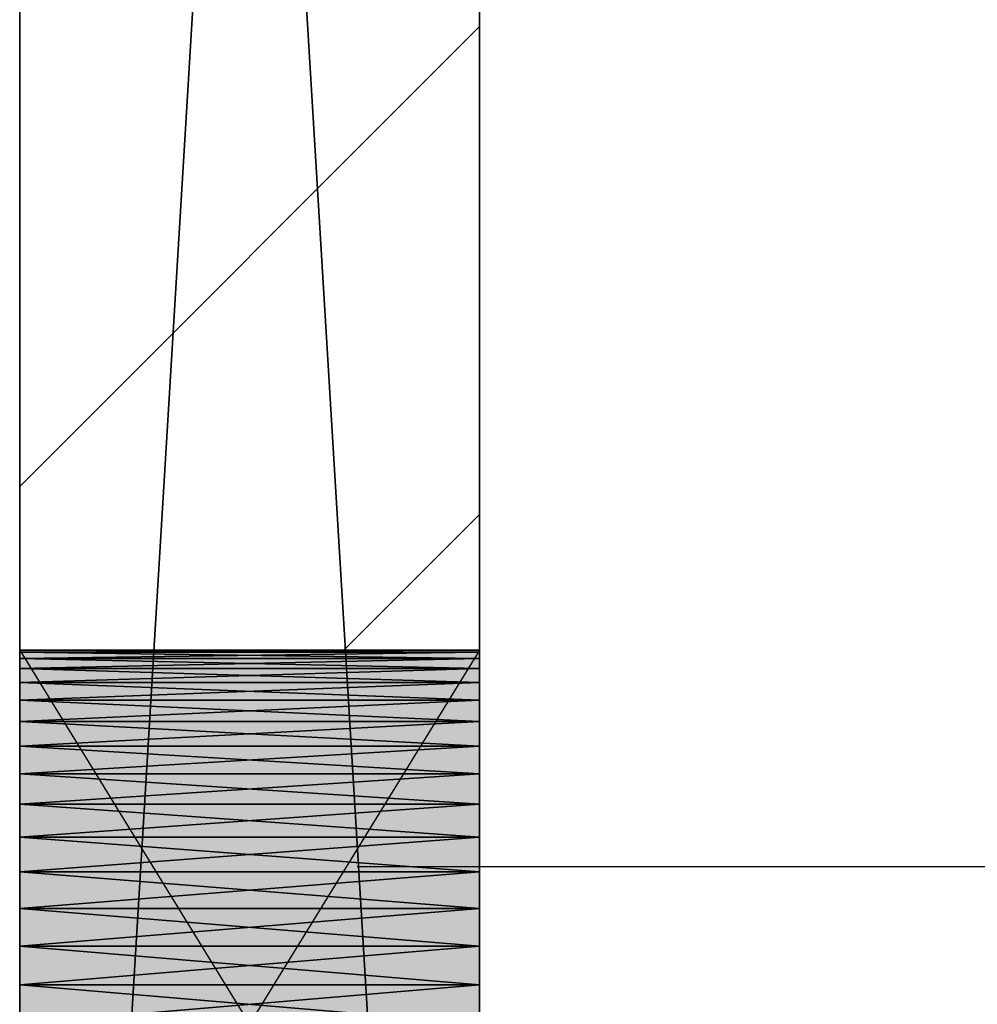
# Model space of a CAD drawing. Header units: millimetres. Extents: x 40580 to 559114, y -343730 to 81020.
# Tile 576 of 656: x 466421 to 466838, y -75541 to -75113. Entities that reach past the tile are written whole.
import ezdxf

# ---------------------------------------------------------------- set-up
doc = ezdxf.new("R2010")
doc.units = ezdxf.units.MM
doc.linetypes.add('______11', pattern=[500, 400, -50, 0, -50])
doc.linetypes.add('______5', pattern=[1100, 800, -100, 100, -100])
for name, color, linetype in [('_____________1', 7, 'Continuous'), ('___________________', 253, '______5'), ('_________________________0', 7, 'Continuous'), ('__________________________', 22, 'Continuous')]:
    doc.layers.add(name, color=color, linetype=linetype)
doc.layers.add('Standard', color=7, linetype='Continuous', lineweight=25)

msp = doc.modelspace()

# ---------------------------------------------------------------- linework, layer by layer
at = {"layer": '_____________1', "color": 253, "linetype": '______5'}
msp.add_lwpolyline([(466421.29, -75315.9), (466621.29, -75115.9), (466621.29, -75115.9), (466621.29, -75115.9), (466621.29, -75115.9)], dxfattribs=at)
at = {"layer": '_____________1', "color": 253, "linetype": '______11'}
msp.add_lwpolyline([(466562.25, -75387.07), (466621.29, -75328.04), (466621.29, -75328.04), (466621.29, -75328.04), (466621.29, -75328.04)], dxfattribs=at)
at = {"layer": '___________________', "color": 253, "linetype": '______11'}
msp.add_line((466621.29, -85185.26), (466621.29, -60082.99), dxfattribs=at)
msp.add_line((466621.29, -85185.26), (466621.29, -60082.99), dxfattribs=at)
at = {"layer": '_________________________0', "color": 7, "linetype": 'Continuous'}
for p, q in [((466568.02, -75481.14), (466708.02, -75481.14)), ((466708.02, -75481.14), (467268.02, -75481.14))]:
    msp.add_line(p, q, dxfattribs=at)
at = {"layer": '__________________________', "color": 92, "linetype": 'Continuous'}
for p, q in [((466421.29, -75387.07), (466421.29, -75712.07)), ((466621.29, -75387.07), (466421.29, -75387.07)), ((466621.29, -75387.07), (466421.29, -75712.07)), ((466421.29, -75387.07), (466621.29, -75712.07)), ((466621.29, -75712.07), (466621.29, -75387.07))]:
    msp.add_line(p, q, dxfattribs=at)
at = {"layer": 'Standard', "color": 3, "linetype": 'Continuous'}
for points in [[(466421.29, -75712.07), (466421.29, -75387.07), (466621.29, -75712.07)], [(466621.29, -75712.07), (466421.29, -75387.07), (466621.29, -75387.07)]]:
    msp.add_solid(points, dxfattribs=at)

# ---------------------------------------------------------------- meshes
at = {"layer": '_____________1', "color": 7, "linetype": 'Continuous'}
mesh = msp.add_polyface(dxfattribs=at)
corners = [(466421.29, -73049.57, -3800), (466421.29, -76349.57, -3800), (466421.29, -76349.57, -350), (466421.29, -73049.57, -350), (466421.29, -73608.52, -2353.79), (466421.29, -73604.12, -2370.22), (466421.29, -73598.02, -2386.09), (466421.29, -73590.3, -2401.25), (466421.29, -73581.04, -2415.52), (466421.29, -73570.33, -2428.73), (466421.29, -73558.31, -2440.76), (466421.29, -73545.09, -2451.47), (466421.29, -73530.82, -2460.73), (466421.29, -73515.67, -2468.45), (466421.29, -73499.79, -2474.55), (466421.29, -73483.36, -2478.95), (466421.29, -73466.56, -2481.61), (466421.29, -73449.57, -2482.5), (466421.29, -73432.59, -2481.61), (466421.29, -73415.79, -2478.95), (466421.29, -73399.36, -2474.55), (466421.29, -73383.48, -2468.45), (466421.29, -73368.32, -2460.73), (466421.29, -73354.06, -2451.47), (466421.29, -73340.84, -2440.76), (466421.29, -73328.81, -2428.73), (466421.29, -73318.11, -2415.52), (466421.29, -73308.84, -2401.25), (466421.29, -73301.12, -2386.09), (466421.29, -73295.03, -2370.22), (466421.29, -73290.62, -2353.79), (466421.29, -73287.96, -2336.99), (466421.29, -73287.07, -2320), (466421.29, -73287.96, -2303.01), (466421.29, -73290.62, -2286.21), (466421.29, -73295.03, -2269.78), (466421.29, -73301.12, -2253.91), (466421.29, -73308.84, -2238.75), (466421.29, -73318.11, -2224.48), (466421.29, -73328.81, -2211.27), (466421.29, -73340.84, -2199.24), (466421.29, -73354.06, -2188.53), (466421.29, -73368.32, -2179.27), (466421.29, -73383.48, -2171.55), (466421.29, -73399.36, -2165.45), (466421.29, -73415.79, -2161.05), (466421.29, -73432.59, -2158.39), (466421.29, -73449.57, -2157.5), (466421.29, -73466.56, -2158.39), (466421.29, -73483.36, -2161.05), (466421.29, -73499.79, -2165.45), (466421.29, -73515.67, -2171.55), (466421.29, -73530.82, -2179.27), (466421.29, -73545.09, -2188.53), (466421.29, -73558.31, -2199.24), (466421.29, -73570.33, -2211.27), (466421.29, -73581.04, -2224.48), (466421.29, -73590.3, -2238.75), (466421.29, -73598.02, -2253.91), (466421.29, -73604.12, -2269.78), (466421.29, -73608.52, -2286.21), (466421.29, -73611.18, -2303.01), (466421.29, -73612.07, -2320), (466421.29, -73611.18, -2336.99), (466421.29, -74208.52, -2353.79), (466421.29, -74204.12, -2370.22), (466421.29, -74198.02, -2386.09), (466421.29, -74190.3, -2401.25), (466421.29, -74181.04, -2415.52), (466421.29, -74170.33, -2428.73), (466421.29, -74158.31, -2440.76), (466421.29, -74145.09, -2451.47), (466421.29, -74130.82, -2460.73), (466421.29, -74115.67, -2468.45), (466421.29, -74099.79, -2474.55), (466421.29, -74083.36, -2478.95), (466421.29, -74066.56, -2481.61), (466421.29, -74049.57, -2482.5), (466421.29, -74032.59, -2481.61), (466421.29, -74015.79, -2478.95), (466421.29, -73999.36, -2474.55), (466421.29, -73983.48, -2468.45), (466421.29, -73968.32, -2460.73), (466421.29, -73954.06, -2451.47), (466421.29, -73940.84, -2440.76), (466421.29, -73928.81, -2428.73), (466421.29, -73918.11, -2415.52), (466421.29, -73908.84, -2401.25), (466421.29, -73901.12, -2386.09), (466421.29, -73895.03, -2370.22), (466421.29, -73890.62, -2353.79), (466421.29, -73887.96, -2336.99), (466421.29, -73887.07, -2320), (466421.29, -73887.96, -2303.01), (466421.29, -73890.62, -2286.21), (466421.29, -73895.03, -2269.78), (466421.29, -73901.12, -2253.91), (466421.29, -73908.84, -2238.75), (466421.29, -73918.11, -2224.48), (466421.29, -73928.81, -2211.27), (466421.29, -73940.84, -2199.24), (466421.29, -73954.06, -2188.53), (466421.29, -73968.32, -2179.27), (466421.29, -73983.48, -2171.55), (466421.29, -73999.36, -2165.45), (466421.29, -74015.79, -2161.05), (466421.29, -74032.59, -2158.39), (466421.29, -74049.57, -2157.5), (466421.29, -74066.56, -2158.39), (466421.29, -74083.36, -2161.05), (466421.29, -74099.79, -2165.45), (466421.29, -74115.67, -2171.55), (466421.29, -74130.82, -2179.27), (466421.29, -74145.09, -2188.53), (466421.29, -74158.31, -2199.24), (466421.29, -74170.33, -2211.27), (466421.29, -74181.04, -2224.48), (466421.29, -74190.3, -2238.75), (466421.29, -74198.02, -2253.91), (466421.29, -74204.12, -2269.78), (466421.29, -74208.52, -2286.21), (466421.29, -74211.18, -2303.01), (466421.29, -74212.07, -2320), (466421.29, -74211.18, -2336.99), (466421.29, -75708.52, -2353.79), (466421.29, -75704.12, -2370.22), (466421.29, -75698.02, -2386.09), (466421.29, -75690.3, -2401.25), (466421.29, -75681.04, -2415.52), (466421.29, -75670.33, -2428.73), (466421.29, -75658.31, -2440.76), (466421.29, -75645.09, -2451.47), (466421.29, -75630.82, -2460.73), (466421.29, -75615.67, -2468.45), (466421.29, -75599.79, -2474.55), (466421.29, -75583.36, -2478.95), (466421.29, -75566.56, -2481.61), (466421.29, -75549.57, -2482.5), (466421.29, -75532.59, -2481.61), (466421.29, -75515.79, -2478.95), (466421.29, -75499.36, -2474.55), (466421.29, -75483.48, -2468.45), (466421.29, -75468.32, -2460.73), (466421.29, -75454.06, -2451.47), (466421.29, -75440.84, -2440.76), (466421.29, -75428.81, -2428.73), (466421.29, -75418.11, -2415.52), (466421.29, -75408.84, -2401.25), (466421.29, -75401.12, -2386.09), (466421.29, -75395.03, -2370.22), (466421.29, -75390.62, -2353.79), (466421.29, -75387.96, -2336.99), (466421.29, -75387.07, -2320), (466421.29, -75387.96, -2303.01), (466421.29, -75390.62, -2286.21), (466421.29, -75395.03, -2269.78), (466421.29, -75401.12, -2253.91), (466421.29, -75408.84, -2238.75), (466421.29, -75418.11, -2224.48), (466421.29, -75428.81, -2211.27), (466421.29, -75440.84, -2199.24), (466421.29, -75454.06, -2188.53), (466421.29, -75468.32, -2179.27), (466421.29, -75483.48, -2171.55), (466421.29, -75499.36, -2165.45), (466421.29, -75515.79, -2161.05), (466421.29, -75532.59, -2158.39), (466421.29, -75549.57, -2157.5), (466421.29, -75566.56, -2158.39), (466421.29, -75583.36, -2161.05), (466421.29, -75599.79, -2165.45), (466421.29, -75615.67, -2171.55), (466421.29, -75630.82, -2179.27), (466421.29, -75645.09, -2188.53), (466421.29, -75658.31, -2199.24), (466421.29, -75670.33, -2211.27), (466421.29, -75681.04, -2224.48), (466421.29, -75690.3, -2238.75), (466421.29, -75698.02, -2253.91), (466421.29, -75704.12, -2269.78), (466421.29, -75708.52, -2286.21), (466421.29, -75711.18, -2303.01), (466421.29, -75712.07, -2320), (466421.29, -75711.18, -2336.99)]
mesh.append_faces([[corners[k] for k in face] for face in [(103, 3, 55), (2, 120, 166), (139, 123, 1), (80, 5, 1)]], dxfattribs={"vtx0": -1, "vtx1": -1, "vtx2": -1, "color": 7})
mesh.append_faces([[corners[k] for k in face] for face in [(4, 84, 85), (91, 63, 4), (92, 62, 63), (93, 59, 60), (62, 92, 93), (94, 55, 56), (59, 93, 94), (115, 2, 3), (121, 156, 157), (179, 1, 2), (122, 149, 150), (152, 121, 122), (1, 124, 125), (149, 122, 123), (84, 4, 5), (7, 0, 1)]], dxfattribs={"vtx0": -1, "vtx2": -1, "color": 7})
mesh.append_faces([[corners[k] for k in face] for face in [(85, 86, 4), (86, 87, 4), (87, 88, 4), (88, 89, 4), (89, 90, 4), (90, 91, 4), (91, 92, 63), (60, 61, 93), (61, 62, 93), (56, 57, 94), (57, 58, 94), (58, 59, 94), (94, 95, 55), (95, 96, 55), (96, 97, 55), (97, 98, 55), (98, 99, 55), (99, 100, 55), (100, 101, 55), (101, 102, 55), (102, 103, 55), (103, 104, 3), (104, 105, 3), (105, 106, 3), (106, 107, 3), (107, 108, 3), (108, 109, 3), (109, 110, 3), (110, 111, 3), (111, 112, 3), (112, 113, 3), (113, 114, 3), (114, 115, 3), (115, 116, 2), (116, 117, 2), (117, 118, 2), (118, 119, 2), (119, 120, 2), (120, 121, 157), (157, 158, 120), (158, 159, 120), (159, 160, 120), (160, 161, 120), (161, 162, 120), (162, 163, 120), (163, 164, 120), (164, 165, 120), (165, 166, 120), (166, 167, 2), (167, 168, 2), (168, 169, 2), (169, 170, 2), (170, 171, 2), (171, 172, 2), (172, 173, 2), (173, 174, 2), (174, 175, 2), (175, 176, 2), (176, 177, 2), (177, 178, 2), (178, 179, 2), (179, 180, 1), (180, 181, 1), (181, 182, 1), (182, 183, 1), (183, 124, 1), (150, 151, 122), (151, 152, 122), (152, 153, 121), (153, 154, 121), (154, 155, 121), (155, 156, 121), (125, 126, 1), (126, 127, 1), (127, 128, 1), (128, 129, 1), (129, 130, 1), (130, 131, 1), (131, 132, 1), (132, 133, 1), (133, 134, 1), (134, 135, 1), (135, 136, 1), (136, 137, 1), (137, 138, 1), (138, 139, 1), (139, 140, 123), (140, 141, 123), (141, 142, 123), (142, 143, 123), (143, 144, 123), (144, 145, 123), (145, 146, 123), (146, 147, 123), (147, 148, 123), (148, 149, 123), (123, 64, 1), (64, 65, 1), (65, 66, 1), (66, 67, 1), (67, 68, 1), (68, 69, 1), (69, 70, 1), (70, 71, 1), (71, 72, 1), (72, 73, 1), (73, 74, 1), (74, 75, 1), (75, 76, 1), (76, 77, 1), (77, 78, 1), (78, 79, 1), (79, 80, 1), (80, 81, 5), (81, 82, 5), (82, 83, 5), (83, 84, 5), (5, 6, 1), (6, 7, 1), (7, 8, 0), (8, 9, 0), (9, 10, 0), (10, 11, 0), (11, 12, 0), (12, 13, 0), (13, 14, 0), (14, 15, 0), (15, 16, 0), (16, 17, 0), (17, 18, 0), (18, 19, 0), (19, 20, 0), (20, 21, 0), (21, 22, 0), (22, 23, 0), (23, 24, 0), (24, 25, 0), (25, 26, 0), (26, 27, 0), (27, 28, 0), (28, 29, 0), (29, 30, 0), (30, 31, 0), (31, 32, 0), (32, 33, 0), (33, 34, 0), (3, 0, 34), (34, 35, 3), (35, 36, 3), (36, 37, 3), (37, 38, 3), (38, 39, 3), (39, 40, 3), (40, 41, 3), (41, 42, 3), (42, 43, 3), (43, 44, 3), (44, 45, 3), (45, 46, 3), (46, 47, 3), (47, 48, 3), (48, 49, 3), (49, 50, 3), (50, 51, 3), (51, 52, 3), (52, 53, 3), (53, 54, 3), (54, 55, 3)]], dxfattribs={"vtx1": -1, "vtx2": -1, "color": 7})
mesh = msp.add_polyface(dxfattribs=at)
corners = [(466621.29, -76349.57, -3800), (466421.29, -76349.57, -3800), (466421.29, -73049.57, -3800), (466621.29, -73049.57, -3800)]
mesh.append_faces([[corners[k] for k in face] for face in [(1, 2, 0)]], dxfattribs={"vtx1": -1, "color": 7})
mesh.append_faces([[corners[k] for k in face] for face in [(2, 3, 0)]], dxfattribs={"vtx2": -1, "color": 7})
mesh = msp.add_polyface(dxfattribs=at)
corners = [(466421.29, -76349.57, -350), (466621.29, -76349.57, -350), (466621.29, -73049.57, -350), (466421.29, -73049.57, -350)]
mesh.append_faces([[corners[k] for k in face] for face in [(1, 2, 0)]], dxfattribs={"vtx1": -1, "color": 7})
mesh.append_faces([[corners[k] for k in face] for face in [(2, 3, 0)]], dxfattribs={"vtx2": -1, "color": 7})
mesh = msp.add_polyface(dxfattribs=at)
corners = [(466621.29, -76349.57, -3800), (466621.29, -73049.57, -3800), (466621.29, -73049.57, -350), (466621.29, -76349.57, -350), (466621.29, -73604.12, -2269.78), (466621.29, -73598.02, -2253.91), (466621.29, -73590.3, -2238.75), (466621.29, -73581.04, -2224.48), (466621.29, -73570.33, -2211.27), (466621.29, -73558.31, -2199.24), (466621.29, -73545.09, -2188.53), (466621.29, -73530.82, -2179.27), (466621.29, -73515.67, -2171.55), (466621.29, -73499.79, -2165.45), (466621.29, -73483.36, -2161.05), (466621.29, -73466.56, -2158.39), (466621.29, -73449.57, -2157.5), (466621.29, -73432.59, -2158.39), (466621.29, -73415.79, -2161.05), (466621.29, -73399.36, -2165.45), (466621.29, -73383.48, -2171.55), (466621.29, -73368.32, -2179.27), (466621.29, -73354.06, -2188.53), (466621.29, -73340.84, -2199.24), (466621.29, -73328.81, -2211.27), (466621.29, -73318.11, -2224.48), (466621.29, -73308.84, -2238.75), (466621.29, -73301.12, -2253.91), (466621.29, -73295.03, -2269.78), (466621.29, -73290.62, -2286.21), (466621.29, -73287.96, -2303.01), (466621.29, -73287.07, -2320), (466621.29, -73287.96, -2336.99), (466621.29, -73290.62, -2353.79), (466621.29, -73295.03, -2370.22), (466621.29, -73301.12, -2386.09), (466621.29, -73308.84, -2401.25), (466621.29, -73318.11, -2415.52), (466621.29, -73328.81, -2428.73), (466621.29, -73340.84, -2440.76), (466621.29, -73354.06, -2451.47), (466621.29, -73368.32, -2460.73), (466621.29, -73383.48, -2468.45), (466621.29, -73399.36, -2474.55), (466621.29, -73415.79, -2478.95), (466621.29, -73432.59, -2481.61), (466621.29, -73449.57, -2482.5), (466621.29, -73466.56, -2481.61), (466621.29, -73483.36, -2478.95), (466621.29, -73499.79, -2474.55), (466621.29, -73515.67, -2468.45), (466621.29, -73530.82, -2460.73), (466621.29, -73545.09, -2451.47), (466621.29, -73558.31, -2440.76), (466621.29, -73570.33, -2428.73), (466621.29, -73581.04, -2415.52), (466621.29, -73590.3, -2401.25), (466621.29, -73598.02, -2386.09), (466621.29, -73604.12, -2370.22), (466621.29, -73608.52, -2353.79), (466621.29, -73611.18, -2336.99), (466621.29, -73612.07, -2320), (466621.29, -73611.18, -2303.01), (466621.29, -73608.52, -2286.21), (466621.29, -74204.12, -2269.78), (466621.29, -74198.02, -2253.91), (466621.29, -74190.3, -2238.75), (466621.29, -74181.04, -2224.48), (466621.29, -74170.33, -2211.27), (466621.29, -74158.31, -2199.24), (466621.29, -74145.09, -2188.53), (466621.29, -74130.82, -2179.27), (466621.29, -74115.67, -2171.55), (466621.29, -74099.79, -2165.45), (466621.29, -74083.36, -2161.05), (466621.29, -74066.56, -2158.39), (466621.29, -74049.57, -2157.5), (466621.29, -74032.59, -2158.39), (466621.29, -74015.79, -2161.05), (466621.29, -73999.36, -2165.45), (466621.29, -73983.48, -2171.55), (466621.29, -73968.32, -2179.27), (466621.29, -73954.06, -2188.53), (466621.29, -73940.84, -2199.24), (466621.29, -73928.81, -2211.27), (466621.29, -73918.11, -2224.48), (466621.29, -73908.84, -2238.75), (466621.29, -73901.12, -2253.91), (466621.29, -73895.03, -2269.78), (466621.29, -73890.62, -2286.21), (466621.29, -73887.96, -2303.01), (466621.29, -73887.07, -2320), (466621.29, -73887.96, -2336.99), (466621.29, -73890.62, -2353.79), (466621.29, -73895.03, -2370.22), (466621.29, -73901.12, -2386.09), (466621.29, -73908.84, -2401.25), (466621.29, -73918.11, -2415.52), (466621.29, -73928.81, -2428.73), (466621.29, -73940.84, -2440.76), (466621.29, -73954.06, -2451.47), (466621.29, -73968.32, -2460.73), (466621.29, -73983.48, -2468.45), (466621.29, -73999.36, -2474.55), (466621.29, -74015.79, -2478.95), (466621.29, -74032.59, -2481.61), (466621.29, -74049.57, -2482.5), (466621.29, -74066.56, -2481.61), (466621.29, -74083.36, -2478.95), (466621.29, -74099.79, -2474.55), (466621.29, -74115.67, -2468.45), (466621.29, -74130.82, -2460.73), (466621.29, -74145.09, -2451.47), (466621.29, -74158.31, -2440.76), (466621.29, -74170.33, -2428.73), (466621.29, -74181.04, -2415.52), (466621.29, -74190.3, -2401.25), (466621.29, -74198.02, -2386.09), (466621.29, -74204.12, -2370.22), (466621.29, -74208.52, -2353.79), (466621.29, -74211.18, -2336.99), (466621.29, -74212.07, -2320), (466621.29, -74211.18, -2303.01), (466621.29, -74208.52, -2286.21), (466621.29, -75704.12, -2269.78), (466621.29, -75698.02, -2253.91), (466621.29, -75690.3, -2238.75), (466621.29, -75681.04, -2224.48), (466621.29, -75670.33, -2211.27), (466621.29, -75658.31, -2199.24), (466621.29, -75645.09, -2188.53), (466621.29, -75630.82, -2179.27), (466621.29, -75615.67, -2171.55), (466621.29, -75599.79, -2165.45), (466621.29, -75583.36, -2161.05), (466621.29, -75566.56, -2158.39), (466621.29, -75549.57, -2157.5), (466621.29, -75532.59, -2158.39), (466621.29, -75515.79, -2161.05), (466621.29, -75499.36, -2165.45), (466621.29, -75483.48, -2171.55), (466621.29, -75468.32, -2179.27), (466621.29, -75454.06, -2188.53), (466621.29, -75440.84, -2199.24), (466621.29, -75428.81, -2211.27), (466621.29, -75418.11, -2224.48), (466621.29, -75408.84, -2238.75), (466621.29, -75401.12, -2253.91), (466621.29, -75395.03, -2269.78), (466621.29, -75390.62, -2286.21), (466621.29, -75387.96, -2303.01), (466621.29, -75387.07, -2320), (466621.29, -75387.96, -2336.99), (466621.29, -75390.62, -2353.79), (466621.29, -75395.03, -2370.22), (466621.29, -75401.12, -2386.09), (466621.29, -75408.84, -2401.25), (466621.29, -75418.11, -2415.52), (466621.29, -75428.81, -2428.73), (466621.29, -75440.84, -2440.76), (466621.29, -75454.06, -2451.47), (466621.29, -75468.32, -2460.73), (466621.29, -75483.48, -2468.45), (466621.29, -75499.36, -2474.55), (466621.29, -75515.79, -2478.95), (466621.29, -75532.59, -2481.61), (466621.29, -75549.57, -2482.5), (466621.29, -75566.56, -2481.61), (466621.29, -75583.36, -2478.95), (466621.29, -75599.79, -2474.55), (466621.29, -75615.67, -2468.45), (466621.29, -75630.82, -2460.73), (466621.29, -75645.09, -2451.47), (466621.29, -75658.31, -2440.76), (466621.29, -75670.33, -2428.73), (466621.29, -75681.04, -2415.52), (466621.29, -75690.3, -2401.25), (466621.29, -75698.02, -2386.09), (466621.29, -75704.12, -2370.22), (466621.29, -75708.52, -2353.79), (466621.29, -75711.18, -2336.99), (466621.29, -75712.07, -2320), (466621.29, -75711.18, -2303.01), (466621.29, -75708.52, -2286.21)]
mesh.append_faces([[corners[k] for k in face] for face in [(138, 65, 3), (0, 64, 164), (79, 5, 3), (0, 4, 101)]], dxfattribs={"vtx0": -1, "vtx1": -1, "vtx2": -1, "color": 7})
mesh.append_faces([[corners[k] for k in face] for face in [(0, 124, 125), (151, 64, 65), (90, 4, 5), (7, 2, 3), (30, 1, 2), (57, 0, 1)]], dxfattribs={"vtx0": -1, "vtx2": -1, "color": 7})
mesh.append_faces([[corners[k] for k in face] for face in [(3, 0, 125), (125, 126, 3), (126, 127, 3), (127, 128, 3), (128, 129, 3), (129, 130, 3), (130, 131, 3), (131, 132, 3), (132, 133, 3), (133, 134, 3), (134, 135, 3), (135, 136, 3), (136, 137, 3), (137, 138, 3), (138, 139, 65), (139, 140, 65), (140, 141, 65), (141, 142, 65), (142, 143, 65), (143, 144, 65), (144, 145, 65), (145, 146, 65), (146, 147, 65), (147, 148, 65), (148, 149, 65), (149, 150, 65), (150, 151, 65), (151, 152, 64), (152, 153, 64), (153, 154, 64), (154, 155, 64), (155, 156, 64), (156, 157, 64), (157, 158, 64), (158, 159, 64), (159, 160, 64), (160, 161, 64), (161, 162, 64), (162, 163, 64), (163, 164, 64), (164, 165, 0), (165, 166, 0), (166, 167, 0), (167, 168, 0), (168, 169, 0), (169, 170, 0), (170, 171, 0), (171, 172, 0), (172, 173, 0), (173, 174, 0), (174, 175, 0), (175, 176, 0), (176, 177, 0), (177, 178, 0), (178, 179, 0), (179, 180, 0), (180, 181, 0), (181, 182, 0), (182, 183, 0), (183, 124, 0), (65, 66, 3), (66, 67, 3), (67, 68, 3), (68, 69, 3), (69, 70, 3), (70, 71, 3), (71, 72, 3), (72, 73, 3), (73, 74, 3), (74, 75, 3), (75, 76, 3), (76, 77, 3), (77, 78, 3), (78, 79, 3), (79, 80, 5), (80, 81, 5), (81, 82, 5), (82, 83, 5), (83, 84, 5), (84, 85, 5), (85, 86, 5), (86, 87, 5), (87, 88, 5), (88, 89, 5), (89, 90, 5), (90, 91, 4), (91, 92, 4), (92, 93, 4), (93, 94, 4), (94, 95, 4), (95, 96, 4), (96, 97, 4), (97, 98, 4), (98, 99, 4), (99, 100, 4), (100, 101, 4), (101, 102, 0), (102, 103, 0), (103, 104, 0), (104, 105, 0), (105, 106, 0), (106, 107, 0), (107, 108, 0), (108, 109, 0), (109, 110, 0), (110, 111, 0), (111, 112, 0), (112, 113, 0), (113, 114, 0), (114, 115, 0), (115, 116, 0), (116, 117, 0), (117, 118, 0), (118, 119, 0), (119, 120, 0), (120, 121, 0), (121, 122, 0), (122, 123, 0), (123, 64, 0), (5, 6, 3), (6, 7, 3), (7, 8, 2), (8, 9, 2), (9, 10, 2), (10, 11, 2), (11, 12, 2), (12, 13, 2), (13, 14, 2), (14, 15, 2), (15, 16, 2), (16, 17, 2), (17, 18, 2), (18, 19, 2), (19, 20, 2), (20, 21, 2), (21, 22, 2), (22, 23, 2), (23, 24, 2), (24, 25, 2), (25, 26, 2), (26, 27, 2), (27, 28, 2), (28, 29, 2), (29, 30, 2), (30, 31, 1), (31, 32, 1), (32, 33, 1), (33, 34, 1), (34, 35, 1), (35, 36, 1), (36, 37, 1), (37, 38, 1), (38, 39, 1), (39, 40, 1), (40, 41, 1), (41, 42, 1), (42, 43, 1), (43, 44, 1), (44, 45, 1), (45, 46, 1), (46, 47, 1), (47, 48, 1), (48, 49, 1), (49, 50, 1), (50, 51, 1), (51, 52, 1), (52, 53, 1), (53, 54, 1), (54, 55, 1), (55, 56, 1), (56, 57, 1), (57, 58, 0), (58, 59, 0), (59, 60, 0), (60, 61, 0), (61, 62, 0), (62, 63, 0), (63, 4, 0)]], dxfattribs={"vtx1": -1, "vtx2": -1, "color": 7})
mesh = msp.add_polyface(dxfattribs=at)
corners = [(466621.29, -75387.96, -2336.99), (466621.29, -75387.07, -2320), (466421.29, -75387.07, -2320), (466421.29, -75387.96, -2336.99)]
mesh.append_faces([[corners[k] for k in face] for face in [(1, 2, 0)]], dxfattribs={"vtx1": -1, "color": 7})
mesh.append_faces([[corners[k] for k in face] for face in [(2, 3, 0)]], dxfattribs={"vtx2": -1, "color": 7})
mesh = msp.add_polyface(dxfattribs=at)
corners = [(466621.29, -75387.07, -2320), (466621.29, -75387.96, -2303.01), (466421.29, -75387.96, -2303.01), (466421.29, -75387.07, -2320)]
mesh.append_faces([[corners[k] for k in face] for face in [(1, 2, 0)]], dxfattribs={"vtx1": -1, "color": 7})
mesh.append_faces([[corners[k] for k in face] for face in [(2, 3, 0)]], dxfattribs={"vtx2": -1, "color": 7})
mesh = msp.add_polyface(dxfattribs=at)
corners = [(466621.29, -75390.62, -2353.79), (466621.29, -75387.96, -2336.99), (466421.29, -75387.96, -2336.99), (466421.29, -75390.62, -2353.79)]
mesh.append_faces([[corners[k] for k in face] for face in [(1, 2, 0)]], dxfattribs={"vtx1": -1, "color": 7})
mesh.append_faces([[corners[k] for k in face] for face in [(2, 3, 0)]], dxfattribs={"vtx2": -1, "color": 7})
mesh = msp.add_polyface(dxfattribs=at)
corners = [(466621.29, -75387.96, -2303.01), (466621.29, -75390.62, -2286.21), (466421.29, -75390.62, -2286.21), (466421.29, -75387.96, -2303.01)]
mesh.append_faces([[corners[k] for k in face] for face in [(1, 2, 0)]], dxfattribs={"vtx1": -1, "color": 7})
mesh.append_faces([[corners[k] for k in face] for face in [(2, 3, 0)]], dxfattribs={"vtx2": -1, "color": 7})
mesh = msp.add_polyface(dxfattribs=at)
corners = [(466621.29, -75395.03, -2370.22), (466621.29, -75390.62, -2353.79), (466421.29, -75390.62, -2353.79), (466421.29, -75395.03, -2370.22)]
mesh.append_faces([[corners[k] for k in face] for face in [(1, 2, 0)]], dxfattribs={"vtx1": -1, "color": 7})
mesh.append_faces([[corners[k] for k in face] for face in [(2, 3, 0)]], dxfattribs={"vtx2": -1, "color": 7})
mesh = msp.add_polyface(dxfattribs=at)
corners = [(466621.29, -75390.62, -2286.21), (466621.29, -75395.03, -2269.78), (466421.29, -75395.03, -2269.78), (466421.29, -75390.62, -2286.21)]
mesh.append_faces([[corners[k] for k in face] for face in [(1, 2, 0)]], dxfattribs={"vtx1": -1, "color": 7})
mesh.append_faces([[corners[k] for k in face] for face in [(2, 3, 0)]], dxfattribs={"vtx2": -1, "color": 7})
mesh = msp.add_polyface(dxfattribs=at)
corners = [(466621.29, -75401.12, -2386.09), (466621.29, -75395.03, -2370.22), (466421.29, -75395.03, -2370.22), (466421.29, -75401.12, -2386.09)]
mesh.append_faces([[corners[k] for k in face] for face in [(1, 2, 0)]], dxfattribs={"vtx1": -1, "color": 7})
mesh.append_faces([[corners[k] for k in face] for face in [(2, 3, 0)]], dxfattribs={"vtx2": -1, "color": 7})
mesh = msp.add_polyface(dxfattribs=at)
corners = [(466621.29, -75395.03, -2269.78), (466621.29, -75401.12, -2253.91), (466421.29, -75401.12, -2253.91), (466421.29, -75395.03, -2269.78)]
mesh.append_faces([[corners[k] for k in face] for face in [(1, 2, 0)]], dxfattribs={"vtx1": -1, "color": 7})
mesh.append_faces([[corners[k] for k in face] for face in [(2, 3, 0)]], dxfattribs={"vtx2": -1, "color": 7})
mesh = msp.add_polyface(dxfattribs=at)
corners = [(466621.29, -75408.84, -2401.25), (466621.29, -75401.12, -2386.09), (466421.29, -75401.12, -2386.09), (466421.29, -75408.84, -2401.25)]
mesh.append_faces([[corners[k] for k in face] for face in [(1, 2, 0)]], dxfattribs={"vtx1": -1, "color": 7})
mesh.append_faces([[corners[k] for k in face] for face in [(2, 3, 0)]], dxfattribs={"vtx2": -1, "color": 7})
mesh = msp.add_polyface(dxfattribs=at)
corners = [(466621.29, -75401.12, -2253.91), (466621.29, -75408.84, -2238.75), (466421.29, -75408.84, -2238.75), (466421.29, -75401.12, -2253.91)]
mesh.append_faces([[corners[k] for k in face] for face in [(1, 2, 0)]], dxfattribs={"vtx1": -1, "color": 7})
mesh.append_faces([[corners[k] for k in face] for face in [(2, 3, 0)]], dxfattribs={"vtx2": -1, "color": 7})
mesh = msp.add_polyface(dxfattribs=at)
corners = [(466621.29, -75418.11, -2415.52), (466621.29, -75408.84, -2401.25), (466421.29, -75408.84, -2401.25), (466421.29, -75418.11, -2415.52)]
mesh.append_faces([[corners[k] for k in face] for face in [(1, 2, 0)]], dxfattribs={"vtx1": -1, "color": 7})
mesh.append_faces([[corners[k] for k in face] for face in [(2, 3, 0)]], dxfattribs={"vtx2": -1, "color": 7})
mesh = msp.add_polyface(dxfattribs=at)
corners = [(466621.29, -75408.84, -2238.75), (466621.29, -75418.11, -2224.48), (466421.29, -75418.11, -2224.48), (466421.29, -75408.84, -2238.75)]
mesh.append_faces([[corners[k] for k in face] for face in [(1, 2, 0)]], dxfattribs={"vtx1": -1, "color": 7})
mesh.append_faces([[corners[k] for k in face] for face in [(2, 3, 0)]], dxfattribs={"vtx2": -1, "color": 7})
mesh = msp.add_polyface(dxfattribs=at)
corners = [(466621.29, -75428.81, -2428.73), (466621.29, -75418.11, -2415.52), (466421.29, -75418.11, -2415.52), (466421.29, -75428.81, -2428.73)]
mesh.append_faces([[corners[k] for k in face] for face in [(1, 2, 0)]], dxfattribs={"vtx1": -1, "color": 7})
mesh.append_faces([[corners[k] for k in face] for face in [(2, 3, 0)]], dxfattribs={"vtx2": -1, "color": 7})
mesh = msp.add_polyface(dxfattribs=at)
corners = [(466621.29, -75418.11, -2224.48), (466621.29, -75428.81, -2211.27), (466421.29, -75428.81, -2211.27), (466421.29, -75418.11, -2224.48)]
mesh.append_faces([[corners[k] for k in face] for face in [(1, 2, 0)]], dxfattribs={"vtx1": -1, "color": 7})
mesh.append_faces([[corners[k] for k in face] for face in [(2, 3, 0)]], dxfattribs={"vtx2": -1, "color": 7})
mesh = msp.add_polyface(dxfattribs=at)
corners = [(466621.29, -75440.84, -2440.76), (466621.29, -75428.81, -2428.73), (466421.29, -75428.81, -2428.73), (466421.29, -75440.84, -2440.76)]
mesh.append_faces([[corners[k] for k in face] for face in [(1, 2, 0)]], dxfattribs={"vtx1": -1, "color": 7})
mesh.append_faces([[corners[k] for k in face] for face in [(2, 3, 0)]], dxfattribs={"vtx2": -1, "color": 7})
mesh = msp.add_polyface(dxfattribs=at)
corners = [(466621.29, -75428.81, -2211.27), (466621.29, -75440.84, -2199.24), (466421.29, -75440.84, -2199.24), (466421.29, -75428.81, -2211.27)]
mesh.append_faces([[corners[k] for k in face] for face in [(1, 2, 0)]], dxfattribs={"vtx1": -1, "color": 7})
mesh.append_faces([[corners[k] for k in face] for face in [(2, 3, 0)]], dxfattribs={"vtx2": -1, "color": 7})
mesh = msp.add_polyface(dxfattribs=at)
corners = [(466621.29, -75454.06, -2451.47), (466621.29, -75440.84, -2440.76), (466421.29, -75440.84, -2440.76), (466421.29, -75454.06, -2451.47)]
mesh.append_faces([[corners[k] for k in face] for face in [(1, 2, 0)]], dxfattribs={"vtx1": -1, "color": 7})
mesh.append_faces([[corners[k] for k in face] for face in [(2, 3, 0)]], dxfattribs={"vtx2": -1, "color": 7})
mesh = msp.add_polyface(dxfattribs=at)
corners = [(466621.29, -75440.84, -2199.24), (466621.29, -75454.06, -2188.53), (466421.29, -75454.06, -2188.53), (466421.29, -75440.84, -2199.24)]
mesh.append_faces([[corners[k] for k in face] for face in [(1, 2, 0)]], dxfattribs={"vtx1": -1, "color": 7})
mesh.append_faces([[corners[k] for k in face] for face in [(2, 3, 0)]], dxfattribs={"vtx2": -1, "color": 7})
mesh = msp.add_polyface(dxfattribs=at)
corners = [(466621.29, -75468.32, -2460.73), (466621.29, -75454.06, -2451.47), (466421.29, -75454.06, -2451.47), (466421.29, -75468.32, -2460.73)]
mesh.append_faces([[corners[k] for k in face] for face in [(1, 2, 0)]], dxfattribs={"vtx1": -1, "color": 7})
mesh.append_faces([[corners[k] for k in face] for face in [(2, 3, 0)]], dxfattribs={"vtx2": -1, "color": 7})
mesh = msp.add_polyface(dxfattribs=at)
corners = [(466621.29, -75454.06, -2188.53), (466621.29, -75468.32, -2179.27), (466421.29, -75468.32, -2179.27), (466421.29, -75454.06, -2188.53)]
mesh.append_faces([[corners[k] for k in face] for face in [(1, 2, 0)]], dxfattribs={"vtx1": -1, "color": 7})
mesh.append_faces([[corners[k] for k in face] for face in [(2, 3, 0)]], dxfattribs={"vtx2": -1, "color": 7})
mesh = msp.add_polyface(dxfattribs=at)
corners = [(466621.29, -75483.48, -2468.45), (466621.29, -75468.32, -2460.73), (466421.29, -75468.32, -2460.73), (466421.29, -75483.48, -2468.45)]
mesh.append_faces([[corners[k] for k in face] for face in [(1, 2, 0)]], dxfattribs={"vtx1": -1, "color": 7})
mesh.append_faces([[corners[k] for k in face] for face in [(2, 3, 0)]], dxfattribs={"vtx2": -1, "color": 7})
mesh = msp.add_polyface(dxfattribs=at)
corners = [(466621.29, -75468.32, -2179.27), (466621.29, -75483.48, -2171.55), (466421.29, -75483.48, -2171.55), (466421.29, -75468.32, -2179.27)]
mesh.append_faces([[corners[k] for k in face] for face in [(1, 2, 0)]], dxfattribs={"vtx1": -1, "color": 7})
mesh.append_faces([[corners[k] for k in face] for face in [(2, 3, 0)]], dxfattribs={"vtx2": -1, "color": 7})
mesh = msp.add_polyface(dxfattribs=at)
corners = [(466621.29, -75499.36, -2474.55), (466621.29, -75483.48, -2468.45), (466421.29, -75483.48, -2468.45), (466421.29, -75499.36, -2474.55)]
mesh.append_faces([[corners[k] for k in face] for face in [(1, 2, 0)]], dxfattribs={"vtx1": -1, "color": 7})
mesh.append_faces([[corners[k] for k in face] for face in [(2, 3, 0)]], dxfattribs={"vtx2": -1, "color": 7})
mesh = msp.add_polyface(dxfattribs=at)
corners = [(466621.29, -75483.48, -2171.55), (466621.29, -75499.36, -2165.45), (466421.29, -75499.36, -2165.45), (466421.29, -75483.48, -2171.55)]
mesh.append_faces([[corners[k] for k in face] for face in [(1, 2, 0)]], dxfattribs={"vtx1": -1, "color": 7})
mesh.append_faces([[corners[k] for k in face] for face in [(2, 3, 0)]], dxfattribs={"vtx2": -1, "color": 7})
mesh = msp.add_polyface(dxfattribs=at)
corners = [(466621.29, -75515.79, -2478.95), (466621.29, -75499.36, -2474.55), (466421.29, -75499.36, -2474.55), (466421.29, -75515.79, -2478.95)]
mesh.append_faces([[corners[k] for k in face] for face in [(1, 2, 0)]], dxfattribs={"vtx1": -1, "color": 7})
mesh.append_faces([[corners[k] for k in face] for face in [(2, 3, 0)]], dxfattribs={"vtx2": -1, "color": 7})
mesh = msp.add_polyface(dxfattribs=at)
corners = [(466621.29, -75499.36, -2165.45), (466621.29, -75515.79, -2161.05), (466421.29, -75515.79, -2161.05), (466421.29, -75499.36, -2165.45)]
mesh.append_faces([[corners[k] for k in face] for face in [(1, 2, 0)]], dxfattribs={"vtx1": -1, "color": 7})
mesh.append_faces([[corners[k] for k in face] for face in [(2, 3, 0)]], dxfattribs={"vtx2": -1, "color": 7})
mesh = msp.add_polyface(dxfattribs=at)
corners = [(466621.29, -75532.59, -2481.61), (466621.29, -75515.79, -2478.95), (466421.29, -75515.79, -2478.95), (466421.29, -75532.59, -2481.61)]
mesh.append_faces([[corners[k] for k in face] for face in [(1, 2, 0)]], dxfattribs={"vtx1": -1, "color": 7})
mesh.append_faces([[corners[k] for k in face] for face in [(2, 3, 0)]], dxfattribs={"vtx2": -1, "color": 7})
mesh = msp.add_polyface(dxfattribs=at)
corners = [(466621.29, -75515.79, -2161.05), (466621.29, -75532.59, -2158.39), (466421.29, -75532.59, -2158.39), (466421.29, -75515.79, -2161.05)]
mesh.append_faces([[corners[k] for k in face] for face in [(1, 2, 0)]], dxfattribs={"vtx1": -1, "color": 7})
mesh.append_faces([[corners[k] for k in face] for face in [(2, 3, 0)]], dxfattribs={"vtx2": -1, "color": 7})
mesh = msp.add_polyface(dxfattribs=at)
corners = [(466621.29, -75549.57, -2482.5), (466621.29, -75532.59, -2481.61), (466421.29, -75532.59, -2481.61), (466421.29, -75549.57, -2482.5)]
mesh.append_faces([[corners[k] for k in face] for face in [(1, 2, 0)]], dxfattribs={"vtx1": -1, "color": 7})
mesh.append_faces([[corners[k] for k in face] for face in [(2, 3, 0)]], dxfattribs={"vtx2": -1, "color": 7})
mesh = msp.add_polyface(dxfattribs=at)
corners = [(466621.29, -75532.59, -2158.39), (466621.29, -75549.57, -2157.5), (466421.29, -75549.57, -2157.5), (466421.29, -75532.59, -2158.39)]
mesh.append_faces([[corners[k] for k in face] for face in [(1, 2, 0)]], dxfattribs={"vtx1": -1, "color": 7})
mesh.append_faces([[corners[k] for k in face] for face in [(2, 3, 0)]], dxfattribs={"vtx2": -1, "color": 7})

doc.saveas('drawing.dxf')
